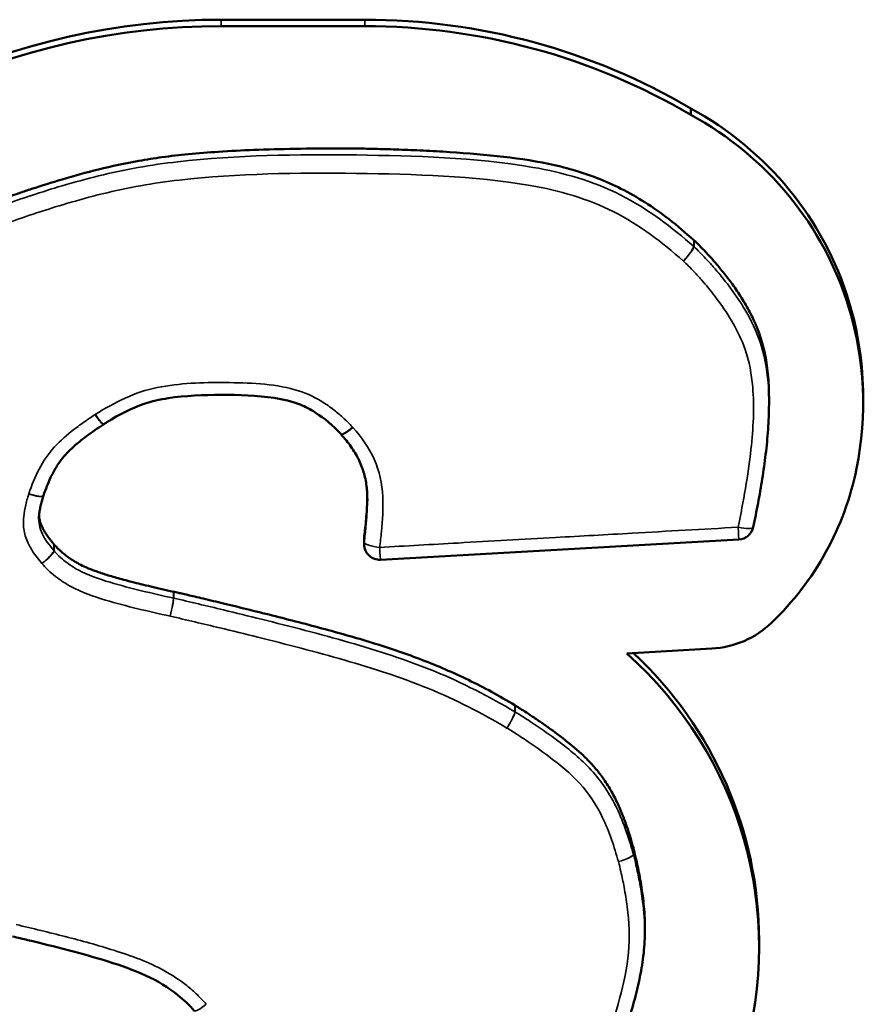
# Model space of a CAD drawing. Header units: inches. Extents: x 0.2 to 58.8, y 1.7 to 68.8.
# Tile 272 of 283: x 48.248 to 48.521, y 62.425 to 62.742. Entities that reach past the tile are written whole.
import ezdxf

# ---------------------------------------------------------------- set-up
doc = ezdxf.new("R2010")
doc.units = ezdxf.units.IN
doc.header["$MEASUREMENT"] = 0
doc.layers.add('Visible (ANSI)', color=7, linetype='Continuous', lineweight=50)
doc.layers.add('Visible Narrow (ANSI)', color=7, linetype='Continuous', lineweight=35)

msp = doc.modelspace()

# ---------------------------------------------------------------- linework, layer by layer
at = {"layer": 'Visible (ANSI)'}
for p, q in [((48.35912171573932, 62.74245542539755), (48.31283652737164, 62.74245542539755)), ((48.31283652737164, 62.74037630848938), (48.35912171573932, 62.74037630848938)), ((48.46424142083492, 62.71179298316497), (48.46424142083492, 62.71387210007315)), ((48.48949778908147, 62.62064190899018), (48.48949778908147, 62.61856279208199)), ((48.51983130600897, 62.61878473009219), (48.51983130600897, 62.62086384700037)), ((48.27485773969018, 62.612055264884), (48.27491594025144, 62.61209223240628)), ((48.25548548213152, 62.58904510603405), (48.25550396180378, 62.58909897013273)), ((48.3589451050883, 62.5755119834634), (48.3589451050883, 62.57343286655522)), ((48.47980735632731, 62.57495486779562), (48.364226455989, 62.56844078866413)), ((48.47103326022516, 62.5397770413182), (48.44364660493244, 62.53823354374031)), ((48.44945543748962, 62.45046269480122), (48.44945543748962, 62.44838357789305)), ((48.48629248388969, 62.44367650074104), (48.48629248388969, 62.44575561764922))]:
    msp.add_line(p, q, dxfattribs=at)
for centre, radius, start, end in [((48.47952600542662, 62.57994694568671), 0.0049999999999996, 273.2257476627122, 348.1967755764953), ((48.36394510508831, 62.57343286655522), 0.0049999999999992, 180, 273.225747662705)]:
    msp.add_arc(centre, radius, start, end, dxfattribs=at)
for centre, major_axis, ratio, start_param, end_param in [((48.31283652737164, 62.52778055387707), (-0.2194708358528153, 1e-16), 0.9781476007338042, 4.712388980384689, 5.616785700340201), ((48.35912171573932, 62.54322229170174), (-0.2036841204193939, -1.62e-14), 0.9781476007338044, 4.170107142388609, 4.712388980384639), ((48.31283652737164, 62.52570143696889), (0.2194708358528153, -2.7e-14), 0.9781476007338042, 1.570796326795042, 2.475193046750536), ((48.35912171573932, 62.54114317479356), (0.2036841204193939, -8e-16), 0.9781476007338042, 1.028514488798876, 1.5707963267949), ((48.41198515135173, 62.62173848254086), (0.1077164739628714, -2e-15), 0.9781476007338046, 0.2880481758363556, 1.064286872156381), ((48.41198515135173, 62.61965936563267), (0.1077164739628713, -1.9e-15), 0.9781476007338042, 0.2880481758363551, 1.06428687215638), ((48.40896722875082, 62.62086384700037), (0.1108640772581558, -3.5e-15), 0.9781476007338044, 3.26e-14, 0.2880481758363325), ((48.40896722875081, 62.61878473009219), (0.1108640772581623, -2.2e-15), 0.9781476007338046, 6.088650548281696, 6.571233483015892), ((48.34755595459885, 62.60588105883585), (0.0051320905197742, -0.0001874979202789), 0.9130938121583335, 0.7080922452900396, 0.7309219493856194), ((48.42202660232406, 62.61626791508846), (0.097553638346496, -1.8e-15), 0.9781476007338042, 5.487650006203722, 6.08865054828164), ((48.46930756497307, 62.56907287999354), (-0.0300000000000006, 3.6e-15), 0.9781476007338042, 1.628351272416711, 2.346057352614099), ((48.35540452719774, 62.44367650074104), (0.1308879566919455, -2.5e-15), 0.9781476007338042, 6.001127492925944, 7.114127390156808), ((48.35540452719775, 62.44575561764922), (0.130887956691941, -9e-16), 0.9781476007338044, 6.3e-15, 0.8085277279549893)]:
    msp.add_ellipse(centre, major_axis=major_axis, ratio=ratio, start_param=start_param, end_param=end_param, dxfattribs=at)
for points, knots in [([(48.24240837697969, 62.6847070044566), (48.24262643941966, 62.68478749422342), (48.24346401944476, 62.68509665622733), (48.24527767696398, 62.68574512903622), (48.2481529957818, 62.68674600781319), (48.25367009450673, 62.68859590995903), (48.26210574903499, 62.69123074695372), (48.27359652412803, 62.69439878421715), (48.28435739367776, 62.69673374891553), (48.2940423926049, 62.69822154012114), (48.3026210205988, 62.69920320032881), (48.31249525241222, 62.69998572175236), (48.32394382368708, 62.70055976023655), (48.33724640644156, 62.70090079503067), (48.34716582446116, 62.70099107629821), (48.35380514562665, 62.70096667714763), (48.3570558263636, 62.70093138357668), (48.36210992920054, 62.70084195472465), (48.3686037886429, 62.70066680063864), (48.37617379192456, 62.70037971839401), (48.38737687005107, 62.69979865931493), (48.40157105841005, 62.69870811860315), (48.41561259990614, 62.69677831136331), (48.42633464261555, 62.6941523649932), (48.43417348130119, 62.69151730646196), (48.44195361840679, 62.68805352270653), (48.44973571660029, 62.68360745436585), (48.45761511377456, 62.6780958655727), (48.46260988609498, 62.67373212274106), (48.46521258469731, 62.67145656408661)], [0, 0, 0, 0, 0.0017760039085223, 0.0068216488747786, 0.0147140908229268, 0.0250316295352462, 0.0512623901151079, 0.0821806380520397, 0.1159786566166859, 0.1351742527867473, 0.1568636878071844, 0.1817781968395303, 0.2106491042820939, 0.2442052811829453, 0.2831723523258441, 0.2862324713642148, 0.2947971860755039, 0.3079437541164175, 0.3247506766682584, 0.3442982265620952, 0.3656692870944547, 0.410232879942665, 0.4527857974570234, 0.4735027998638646, 0.4943669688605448, 0.5158608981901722, 0.5385268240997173, 0.5629437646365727, 0.5895279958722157, 0.5895279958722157, 0.5895279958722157, 0.5895279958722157]), ([(48.46521258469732, 62.67145656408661), (48.46522986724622, 62.67144145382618), (48.46524704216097, 62.67142622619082), (48.46528117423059, 62.67139553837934), (48.46529813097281, 62.67138007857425), (48.46531497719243, 62.67136450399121)], [0, 0, 0, 0, 0.0001766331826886, 0.0001766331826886, 0.0003532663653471, 0.0003532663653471, 0.0003532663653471, 0.0003532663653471]), ([(48.46531497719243, 62.67136450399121), (48.46533889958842, 62.67134238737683), (48.46548204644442, 62.67120983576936), (48.46607019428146, 62.67065265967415), (48.46730436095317, 62.6694405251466), (48.46924889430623, 62.66742859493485), (48.4716937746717, 62.66473808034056), (48.47446807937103, 62.66144996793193), (48.47740172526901, 62.65764534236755), (48.48032447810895, 62.653404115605), (48.48307921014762, 62.64878956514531), (48.48553997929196, 62.64375857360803), (48.48751923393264, 62.63811346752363), (48.48862569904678, 62.63288312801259), (48.48919591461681, 62.62822949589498), (48.48944771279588, 62.62446450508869), (48.48949778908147, 62.62189965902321), (48.48949778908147, 62.62064190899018)], [0.0001790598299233, 0.0001790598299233, 0.0001790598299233, 0.0001790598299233, 0.0004298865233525, 0.0016810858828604, 0.0064179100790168, 0.0137555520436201, 0.0232468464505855, 0.0344552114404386, 0.0469587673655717, 0.0603565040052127, 0.0742777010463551, 0.0885532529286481, 0.103732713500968, 0.1206505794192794, 0.1300504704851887, 0.1402317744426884, 0.1500290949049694, 0.1500290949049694, 0.1500290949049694, 0.1500290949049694]), ([(48.35149138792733, 62.60886967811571), (48.34889773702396, 62.61171155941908), (48.34616049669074, 62.61396641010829), (48.34157065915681, 62.61692164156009), (48.33998690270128, 62.61775973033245), (48.3357368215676, 62.6194518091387), (48.33288162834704, 62.62011565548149), (48.32445470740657, 62.62137557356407), (48.31857610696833, 62.62156533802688), (48.30708291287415, 62.6215602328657), (48.30119181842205, 62.6212842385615), (48.2930505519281, 62.62009208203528), (48.29048577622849, 62.61950348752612), (48.28386291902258, 62.61727417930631), (48.2799953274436, 62.61525030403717), (48.2756304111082, 62.61253914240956), (48.27527537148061, 62.61231709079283), (48.27491594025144, 62.61209223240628)], [0.0001511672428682, 0.0001511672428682, 0.0001511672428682, 0.0001511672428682, 0.0315221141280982, 0.0315221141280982, 0.0479446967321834, 0.0479446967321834, 0.0730414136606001, 0.0730414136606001, 0.1183509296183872, 0.1183509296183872, 0.1636604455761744, 0.1636604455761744, 0.186315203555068, 0.186315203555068, 0.2234454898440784, 0.2234454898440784, 0.2266987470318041, 0.2266987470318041, 0.2266987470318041, 0.2266987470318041]), ([(48.48949778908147, 62.61856279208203), (48.48949778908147, 62.61582445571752), (48.48938335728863, 62.61311005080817), (48.48900148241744, 62.60771970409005), (48.48873346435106, 62.60504433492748), (48.48809166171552, 62.59973601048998), (48.48771768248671, 62.597105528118), (48.48689168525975, 62.59187410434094), (48.48644150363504, 62.58927511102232), (48.48547735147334, 62.58408273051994), (48.48495593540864, 62.58148748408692), (48.48442028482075, 62.57892418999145)], [0.1391621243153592, 0.1391621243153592, 0.1391621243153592, 0.1391621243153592, 0.1593780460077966, 0.1593780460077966, 0.1795939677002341, 0.1795939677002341, 0.1998098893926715, 0.1998098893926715, 0.2200258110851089, 0.2200258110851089, 0.2402417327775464, 0.2402417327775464, 0.2402417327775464, 0.2402417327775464]), ([(48.27485773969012, 62.61205526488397), (48.27311362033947, 62.61093058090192), (48.27127531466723, 62.60963415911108), (48.26780541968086, 62.60703418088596), (48.26612119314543, 62.60568362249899), (48.26317797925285, 62.60296142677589), (48.26191417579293, 62.6015593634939), (48.25966777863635, 62.59843357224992), (48.2586895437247, 62.59671672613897), (48.2569537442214, 62.59305370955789), (48.25624662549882, 62.59122110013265), (48.25550396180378, 62.58909897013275)], [9.38440307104e-05, 9.38440307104e-05, 9.38440307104e-05, 9.38440307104e-05, 0.0175933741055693, 0.0175933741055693, 0.0350929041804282, 0.0350929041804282, 0.0525924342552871, 0.0525924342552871, 0.0700919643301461, 0.0700919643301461, 0.087591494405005, 0.087591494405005, 0.087591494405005, 0.087591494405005]), ([(48.35996852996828, 62.58737945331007), (48.35996852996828, 62.58902559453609), (48.35989271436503, 62.5906127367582), (48.35951020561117, 62.59371186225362), (48.35920302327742, 62.59521541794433), (48.35832984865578, 62.59812522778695), (48.35776390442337, 62.59953362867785), (48.35638735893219, 62.60227338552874), (48.35557402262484, 62.60360945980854), (48.35372384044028, 62.60623764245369), (48.35275379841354, 62.60742280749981), (48.35156565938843, 62.60878639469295)], [0.0520254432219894, 0.0520254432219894, 0.0520254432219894, 0.0520254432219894, 0.066032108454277, 0.066032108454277, 0.0800387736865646, 0.0800387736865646, 0.0940454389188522, 0.0940454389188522, 0.1080521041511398, 0.1080521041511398, 0.1220587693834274, 0.1220587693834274, 0.1220587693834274, 0.1220587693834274]), ([(48.25548548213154, 62.58904510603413), (48.25543016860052, 62.58888059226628), (48.25536325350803, 62.58866883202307), (48.25514210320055, 62.58794517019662), (48.25499298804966, 62.58741156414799), (48.25472115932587, 62.58634838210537), (48.25459815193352, 62.58581699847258), (48.25438365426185, 62.58476696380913), (48.25429210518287, 62.58424777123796), (48.25414713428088, 62.58323449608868), (48.25409360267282, 62.58273734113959), (48.25404625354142, 62.58198901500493), (48.25403723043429, 62.5817202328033), (48.25403723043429, 62.58145952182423)], [0.0001002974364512, 0.0001002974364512, 0.0001002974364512, 0.0001002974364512, 0.0020455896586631, 0.0020455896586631, 0.0068972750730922, 0.0068972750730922, 0.0117489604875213, 0.0117489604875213, 0.0166006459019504, 0.0166006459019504, 0.0214523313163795, 0.0214523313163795, 0.0243587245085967, 0.0243587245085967, 0.0243587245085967, 0.0243587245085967]), ([(48.35898176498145, 62.57610313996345), (48.35908680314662, 62.57694691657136), (48.359299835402, 62.5787656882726), (48.35968349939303, 62.58262150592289), (48.35990171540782, 62.58587459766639), (48.35995443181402, 62.58815162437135), (48.35995861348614, 62.58838540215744)], [0.0152495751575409, 0.0152495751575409, 0.0152495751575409, 0.0152495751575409, 0.0218712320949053, 0.0295101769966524, 0.0454294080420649, 0.0472506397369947, 0.0472506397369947, 0.0472506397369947, 0.0472506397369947]), ([(48.25408312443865, 62.58253537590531), (48.2540866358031, 62.58249806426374), (48.25413164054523, 62.5820472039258), (48.25428431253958, 62.58115186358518), (48.25461598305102, 62.58008257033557), (48.25498361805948, 62.57918983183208), (48.25532826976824, 62.57847285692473), (48.25573858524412, 62.57772382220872), (48.25621907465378, 62.57693905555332), (48.25677412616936, 62.57611484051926), (48.25740872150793, 62.57524790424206), (48.25811534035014, 62.57434587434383), (48.25862414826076, 62.57374321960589), (48.25888360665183, 62.57343636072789)], [0.0229683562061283, 0.0229683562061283, 0.0229683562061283, 0.0229683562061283, 0.0232601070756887, 0.0264955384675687, 0.0300207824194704, 0.0319403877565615, 0.0339901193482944, 0.0361894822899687, 0.0385577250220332, 0.0411137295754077, 0.0438759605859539, 0.0468624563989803, 0.0499643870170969, 0.0499643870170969, 0.0499643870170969, 0.0499643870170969]), ([(48.25888360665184, 62.57343636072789), (48.25889389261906, 62.573424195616), (48.25890411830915, 62.5734119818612), (48.25892444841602, 62.57338745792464), (48.25893455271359, 62.57337514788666), (48.25894459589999, 62.57336279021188)], [0, 0, 0, 0, 0.0001229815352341, 0.0001229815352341, 0.0002459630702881, 0.0002459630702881, 0.0002459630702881, 0.0002459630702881]), ([(48.25894459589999, 62.57336279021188), (48.25896814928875, 62.57333380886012), (48.25908834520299, 62.5731865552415), (48.25937563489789, 62.57286001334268), (48.2598721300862, 62.57232977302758), (48.26057038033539, 62.57164254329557), (48.26146932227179, 62.57083044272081), (48.26256966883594, 62.56992691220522), (48.26387163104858, 62.56896506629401), (48.26538260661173, 62.56797266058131), (48.26715253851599, 62.56696025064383), (48.26884918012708, 62.56614653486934), (48.27041786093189, 62.56548218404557), (48.27179082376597, 62.56494801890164), (48.27332716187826, 62.56439650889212), (48.2750457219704, 62.56382424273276), (48.27696531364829, 62.56322784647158), (48.2791047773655, 62.56260395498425), (48.28148295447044, 62.56194921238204), (48.28411869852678, 62.56126029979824), (48.28703083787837, 62.56053379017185), (48.29023831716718, 62.5597667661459), (48.29375394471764, 62.558955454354), (48.29620548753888, 62.5584123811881), (48.29748295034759, 62.55812942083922)], [0.0001194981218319, 0.0001194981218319, 0.0001194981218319, 0.0001194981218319, 0.0004079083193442, 0.0015874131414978, 0.0034744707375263, 0.0060084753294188, 0.0091328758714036, 0.0127958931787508, 0.0169513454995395, 0.0215595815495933, 0.0266566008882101, 0.0325630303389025, 0.0359453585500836, 0.0396809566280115, 0.0438204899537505, 0.0484144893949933, 0.0535132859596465, 0.0591669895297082, 0.0654254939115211, 0.0723384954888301, 0.0799555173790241, 0.0883259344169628, 0.097498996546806, 0.1074796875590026, 0.1074796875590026, 0.1074796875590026, 0.1074796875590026]), ([(48.29748295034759, 62.55812942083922), (48.29748860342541, 62.55812816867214), (48.29749425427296, 62.55812690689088), (48.29750555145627, 62.55812436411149), (48.2975111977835, 62.55812308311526), (48.2975168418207, 62.5581217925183)], [0, 0, 0, 0, 4.4167120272e-05, 4.4167120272e-05, 8.83342404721e-05, 8.83342404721e-05, 8.83342404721e-05, 8.83342404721e-05]), ([(48.29751684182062, 62.55812179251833), (48.29761210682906, 62.55810000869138), (48.29800023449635, 62.55801124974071), (48.29885810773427, 62.55781385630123), (48.30025257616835, 62.55749146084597), (48.30213322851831, 62.55705393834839), (48.30445537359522, 62.55651018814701), (48.30830632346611, 62.55560197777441), (48.3138889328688, 62.55426919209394), (48.32130045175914, 62.55246722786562), (48.33226136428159, 62.54974151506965), (48.3461183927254, 62.54615614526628), (48.36233612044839, 62.54157176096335), (48.37525159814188, 62.53717129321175), (48.3852084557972, 62.53311558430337), (48.39265057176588, 62.52969790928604), (48.40014711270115, 62.52586229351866), (48.40506126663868, 62.52298075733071), (48.40756480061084, 62.52151231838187)], [4.4172381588e-05, 4.4172381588e-05, 4.4172381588e-05, 4.4172381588e-05, 0.0007896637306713, 0.0030814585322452, 0.0067595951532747, 0.0117082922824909, 0.0178117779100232, 0.0249542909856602, 0.0418934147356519, 0.0615998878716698, 0.0831483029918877, 0.1280720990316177, 0.1708184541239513, 0.2117604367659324, 0.2321992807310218, 0.2529803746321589, 0.2743916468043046, 0.2966315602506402, 0.2966315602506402, 0.2966315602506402, 0.2966315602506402]), ([(48.40756480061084, 62.52151231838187), (48.4075758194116, 62.52150585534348), (48.40758681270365, 62.52149935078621), (48.40760874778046, 62.52148625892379), (48.40761968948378, 62.52147967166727), (48.40763060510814, 62.52147304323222)], [0, 0, 0, 0, 9.79020420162e-05, 9.79020420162e-05, 0.0001958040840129, 0.0001958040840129, 0.0001958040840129, 0.0001958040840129]), ([(48.40763060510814, 62.52147304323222), (48.40765861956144, 62.52145603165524), (48.40779988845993, 62.52137019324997), (48.40812218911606, 62.52117214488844), (48.40865972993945, 62.52083878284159), (48.40973576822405, 62.52016336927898), (48.41145943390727, 62.51905922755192), (48.41389472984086, 62.51745311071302), (48.41672036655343, 62.51552388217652), (48.42090060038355, 62.51254634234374), (48.42511868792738, 62.50930750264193), (48.42917703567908, 62.50577822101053), (48.43205997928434, 62.50292295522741), (48.43477190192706, 62.49975435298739), (48.43731465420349, 62.49615706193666), (48.43969200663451, 62.4920192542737), (48.44148541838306, 62.48814719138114), (48.44284957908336, 62.48470786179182), (48.44386545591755, 62.48184852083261), (48.44484992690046, 62.47877911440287), (48.44544778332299, 62.47664845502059), (48.44575509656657, 62.47555263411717)], [9.83699437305e-05, 9.83699437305e-05, 9.83699437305e-05, 9.83699437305e-05, 0.0003496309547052, 0.0013656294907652, 0.0029986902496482, 0.0051995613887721, 0.0111080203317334, 0.0186984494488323, 0.0275799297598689, 0.0373639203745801, 0.0581023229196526, 0.0684083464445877, 0.0787258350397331, 0.089336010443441, 0.1005591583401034, 0.1127457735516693, 0.1262623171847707, 0.133636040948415, 0.1414801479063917, 0.1498397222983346, 0.1586911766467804, 0.1586911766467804, 0.1586911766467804, 0.1586911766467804]), ([(48.44575509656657, 62.47555263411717), (48.44575747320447, 62.47554415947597), (48.44575982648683, 62.4755356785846), (48.44576448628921, 62.47551870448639), (48.44576679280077, 62.47551021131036), (48.4457690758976, 62.47550171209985)], [0, 0, 0, 0, 6.84583018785e-05, 6.84583018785e-05, 0.0001369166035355, 0.0001369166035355, 0.0001369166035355, 0.0001369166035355]), ([(48.4457690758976, 62.47550171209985), (48.44577618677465, 62.4754752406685), (48.44581069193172, 62.47534662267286), (48.44594594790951, 62.47482911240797), (48.44622167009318, 62.47373068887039), (48.44664454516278, 62.47194120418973), (48.44715850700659, 62.46959672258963), (48.4477160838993, 62.46679793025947), (48.44847753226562, 62.46245924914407), (48.44909555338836, 62.45782470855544), (48.44941134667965, 62.45339228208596), (48.44945543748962, 62.45131240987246), (48.44945543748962, 62.45046269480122)], [6.88929692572e-05, 6.88929692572e-05, 6.88929692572e-05, 6.88929692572e-05, 0.0002821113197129, 0.0011047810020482, 0.0042300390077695, 0.0090930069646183, 0.0154123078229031, 0.0229084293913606, 0.0313044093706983, 0.0497050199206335, 0.0592864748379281, 0.0659047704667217, 0.0659047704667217, 0.0659047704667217, 0.0659047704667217]), ([(48.30415017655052, 62.42303627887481), (48.30255113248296, 62.42498721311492), (48.30083039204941, 62.4265137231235), (48.29568996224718, 62.43063329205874), (48.29222192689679, 62.43275217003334), (48.28464898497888, 62.43621579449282), (48.2805355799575, 62.43764681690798), (48.27214243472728, 62.44027741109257), (48.26785236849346, 62.44146951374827), (48.25921495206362, 62.44374127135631), (48.25486356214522, 62.44482003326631), (48.24885635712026, 62.44625231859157), (48.24720839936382, 62.44663942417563), (48.24555497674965, 62.44702777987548)], [0.0001750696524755, 0.0001750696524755, 0.0001750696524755, 0.0001750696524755, 0.0216863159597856, 0.0216863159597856, 0.0561549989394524, 0.0561549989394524, 0.0906236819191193, 0.0906236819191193, 0.1250923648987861, 0.1250923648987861, 0.1595610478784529, 0.1595610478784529, 0.1725184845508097, 0.1725184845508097, 0.1725184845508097, 0.1725184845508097]), ([(48.44945543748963, 62.44838357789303), (48.44945543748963, 62.4457872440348), (48.44927930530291, 62.44319464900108), (48.44865840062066, 62.438125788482), (48.44821955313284, 62.43564209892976), (48.44718436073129, 62.43075435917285), (48.44658749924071, 62.42834859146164), (48.44529456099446, 62.42359074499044), (48.44459796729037, 62.42124166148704), (48.44314270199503, 62.41658578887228), (48.44236701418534, 62.41426989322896), (48.44160403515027, 62.41201305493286)], [0.0623965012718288, 0.0623965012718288, 0.0623965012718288, 0.0623965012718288, 0.0809126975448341, 0.0809126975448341, 0.0994288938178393, 0.0994288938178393, 0.1179450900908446, 0.1179450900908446, 0.1364612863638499, 0.1364612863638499, 0.1549774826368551, 0.1549774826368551, 0.1549774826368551, 0.1549774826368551])]:
    msp.add_open_spline(points, degree=3, knots=knots, dxfattribs=at)
msp.add_open_spline([(48.35894510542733, 62.5755119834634), (48.35894510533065, 62.57570932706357), (48.35895731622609, 62.57590674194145), (48.35898176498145, 62.57610313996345)], degree=3, dxfattribs=at)
at = {"layer": 'Visible Narrow (ANSI)'}
for p, q in [((48.31283652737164, 62.74037630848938), (48.31283652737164, 62.74245542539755)), ((48.35912171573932, 62.74037630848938), (48.35912171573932, 62.74245542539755)), ((48.51526372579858, 62.6495909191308), (48.51526372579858, 62.65167003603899))]:
    msp.add_line(p, q, dxfattribs=at)
for centre, major_axis, ratio, start_param, end_param in [((48.46188046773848, 62.66573104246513), (0.0032910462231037, 0.0037641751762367), 0.1385572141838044, 4.555219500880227, 6.126015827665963), ((48.46188046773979, 62.66573104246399), (0.00339425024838, 0.0036713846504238), 0.142814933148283, 4.559124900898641, 6.129921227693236), ((48.4618804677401, 62.66573104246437), (-0.004999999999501, -4e-16), 0.9781476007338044, 3.955171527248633, 3.982987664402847), ((48.27214804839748, 62.61625735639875), (0.0027096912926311, -0.0042020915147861), 0.1144357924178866, 4.888023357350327, 6.283185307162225), ((48.27226413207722, 62.61633108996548), (0.0026518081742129, -0.0042388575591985), 0.1120222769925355, 4.889576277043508, 6.283185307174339), ((48.35518453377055, 62.6122402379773), (-0.0036931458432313, -0.0033705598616), 0.1551005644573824, 0, 1.43017760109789), ((48.35533538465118, 62.61207108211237), (-0.0037697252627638, -0.0032846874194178), 0.1582369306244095, 0, 1.433783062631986), ((48.25074619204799, 62.59063857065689), (0.004739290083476, -0.0015934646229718), 0.1975048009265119, 4.778697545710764, 6.283185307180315), ((48.25078461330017, 62.59075056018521), (0.0047193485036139, -0.0016515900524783), 0.196705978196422, 4.78112005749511, 6.283185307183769), ((48.47952600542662, 62.57994694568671), (0.0048942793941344, -0.0010227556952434), 0.2036998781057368, 4.754930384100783, 6.283185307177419), ((48.47952600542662, 62.57994694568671), (0.0002813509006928, -0.0049920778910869), 0.0119597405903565, 4.921491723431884, 6.283185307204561), ((48.36394510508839, 62.5734328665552), (-0.0050000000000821, 1e-16), 0.9781476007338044, 6.162016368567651, 6.283185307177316), ((48.36394510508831, 62.57343286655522), (-0.0049617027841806, 0.0006176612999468), 0.2063872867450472, 0.0256866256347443, 1.596482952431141), ((48.25503062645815, 62.56824025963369), (0.0038181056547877, 0.0032283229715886), 0.1602159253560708, 4.57774127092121, 6.148537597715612), ((48.2550306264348, 62.56824025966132), (0.0038801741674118, 0.0031534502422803), 0.1627520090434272, 4.580882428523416, 6.151678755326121), ((48.25503062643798, 62.56824025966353), (-0.0049999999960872, -4e-16), 0.9781476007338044, 3.813245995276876, 3.832613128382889), ((48.36394510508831, 62.57343286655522), (0.0002813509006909, -0.0049920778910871), 0.0119597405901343, 4.921491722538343, 6.283185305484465), ((48.29637865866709, 62.55128033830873), (0.0010813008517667, 0.004881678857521), 0.0459190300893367, 4.507976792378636, 6.078773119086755), ((48.29637865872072, 62.55128033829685), (0.0011145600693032, 0.0048741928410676), 0.0473283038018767, 4.508294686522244, 6.079091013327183), ((48.29637865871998, 62.55128033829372), (-0.0050000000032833, 1e-16), 0.9781476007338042, 4.482739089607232, 4.489694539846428), ((48.4049934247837, 62.51523878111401), (0.00252968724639, 0.004312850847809), 0.1069238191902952, 4.532075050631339, 6.10287137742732), ((48.40499342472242, 62.51523878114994), (0.0025952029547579, 0.0042737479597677), 0.1096601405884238, 4.533727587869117, 6.104523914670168), ((48.40499342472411, 62.51523878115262), (-0.0049999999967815, -4e-16), 0.9781476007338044, 4.156809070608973, 4.17222669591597), ((48.44093322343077, 62.47217971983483), (0.0048142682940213, 0.0013501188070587), 0.2005047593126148, 4.656218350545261, 6.227014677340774), ((48.44093322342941, 62.47217971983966), (0.0048288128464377, 0.0012971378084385), 0.2010860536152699, 4.658424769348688, 6.229221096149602), ((48.44093322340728, 62.47217971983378), (0.0050000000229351, -1e-16), 0.9781476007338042, 0.2569463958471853, 0.2677272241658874), ((48.30801721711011, 62.42620582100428), (-0.0038670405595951, -0.0031695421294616), 0.162215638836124, 2.5e-12, 1.438614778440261)]:
    msp.add_ellipse(centre, major_axis=major_axis, ratio=ratio, start_param=start_param, end_param=end_param, dxfattribs=at)
for points, knots in [([(48.46521258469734, 62.66937744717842), (48.4583138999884, 62.67540901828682), (48.45047746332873, 62.68150856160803), (48.43279922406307, 62.69043473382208), (48.42301558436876, 62.69324201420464), (48.39418191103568, 62.69811094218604), (48.37538384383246, 62.69859855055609), (48.35647572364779, 62.69885547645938), (48.33728466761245, 62.69911624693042), (48.31813167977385, 62.6988351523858), (48.29023706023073, 62.6957154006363), (48.2816273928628, 62.69418605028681), (48.26931286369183, 62.69113903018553), (48.26540641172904, 62.69006136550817), (48.258239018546, 62.68794388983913), (48.25495928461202, 62.68691945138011), (48.24860165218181, 62.68482913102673), (48.24543727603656, 62.68374588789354), (48.24242631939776, 62.68263451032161)], [-0.5757661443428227, -0.5757661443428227, -0.5757661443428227, -0.5757661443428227, -0.5052875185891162, -0.5052875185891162, -0.4330245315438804, -0.4330245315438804, -0.2901087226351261, -0.2901087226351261, -0.2901087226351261, -0.145054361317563, -0.145054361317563, -0.0807484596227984, -0.0807484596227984, -0.0504060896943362, -0.0504060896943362, -0.0245673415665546, -0.0245673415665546, -4.86847841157e-05, -4.86847841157e-05, -4.86847841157e-05, -4.86847841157e-05]), ([(48.24419160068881, 62.67701916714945), (48.24720205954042, 62.67813036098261), (48.25024024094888, 62.67916868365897), (48.25650440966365, 62.68122827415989), (48.25973501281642, 62.68223735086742), (48.26679296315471, 62.68432249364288), (48.27062649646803, 62.68537971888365), (48.28266823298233, 62.68835924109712), (48.29098855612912, 62.68983728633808), (48.31828575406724, 62.69289022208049), (48.33737210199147, 62.69318429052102), (48.35640627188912, 62.69292565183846), (48.37515981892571, 62.69267082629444), (48.3939996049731, 62.69213908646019), (48.42182708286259, 62.68744006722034), (48.43102853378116, 62.68478532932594), (48.44767410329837, 62.67638057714), (48.45498432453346, 62.67072083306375), (48.4618804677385, 62.66469148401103)], [4.86847439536e-05, 4.86847439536e-05, 4.86847439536e-05, 4.86847439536e-05, 0.0245673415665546, 0.0245673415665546, 0.0504060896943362, 0.0504060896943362, 0.0807484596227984, 0.0807484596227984, 0.145054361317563, 0.145054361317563, 0.2901087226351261, 0.2901087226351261, 0.2901087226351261, 0.4330245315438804, 0.4330245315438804, 0.5052875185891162, 0.5052875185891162, 0.5757661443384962, 0.5757661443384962, 0.5757661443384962, 0.5757661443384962]), ([(48.46521258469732, 62.67145656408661), (48.46521258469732, 62.67119667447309), (48.46521258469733, 62.67093678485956), (48.46521258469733, 62.67041700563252), (48.46521258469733, 62.67015711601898), (48.46521258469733, 62.66989722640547), (48.46521258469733, 62.66972396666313), (48.46521258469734, 62.66955070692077), (48.46521258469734, 62.66937744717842)], [0, 0, 0, 0, 0.009525, 0.009525, 0.01905, 0.01905, 0.01905, 0.0254, 0.0254, 0.0254, 0.0254]), ([(48.46531497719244, 62.66928538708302), (48.46531497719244, 62.66945864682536), (48.46531497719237, 62.66963190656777), (48.46531497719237, 62.66980516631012), (48.46531497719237, 62.67006505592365), (48.46531497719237, 62.67032494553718), (48.46531497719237, 62.67084472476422), (48.46531497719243, 62.67110461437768), (48.46531497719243, 62.67136450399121)], [-0.0254, -0.0254, -0.0254, -0.0254, -0.01905, -0.01905, -0.01905, -0.009525, -0.009525, 0, 0, 0, 0]), ([(48.48950949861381, 62.61856214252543), (48.48950584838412, 62.62088337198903), (48.48941526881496, 62.62322128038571), (48.48921267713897, 62.62557778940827), (48.48883755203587, 62.62994117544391), (48.48801330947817, 62.63447423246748), (48.48411347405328, 62.6457528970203), (48.4802854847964, 62.65175963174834), (48.47461060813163, 62.65918511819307), (48.4730969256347, 62.66102448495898), (48.47071614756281, 62.66373482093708), (48.46988824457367, 62.66464587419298), (48.46839526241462, 62.66623263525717), (48.46773423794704, 62.6669167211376), (48.46650371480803, 62.66815021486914), (48.46586740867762, 62.66877465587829), (48.46531497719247, 62.66928538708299)], [-0.1391621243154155, -0.1391621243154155, -0.1391621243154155, -0.1391621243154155, -0.1219935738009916, -0.1219935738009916, -0.1219935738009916, -0.090203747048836, -0.090203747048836, -0.0393400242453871, -0.0393400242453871, -0.0218917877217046, -0.0218917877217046, -0.012860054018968, -0.012860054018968, -0.0058968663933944, -0.0058968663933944, -0.0001718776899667, -0.0001718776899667, -0.0001718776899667, -0.0001718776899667]), ([(48.4618804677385, 62.66469148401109), (48.4624264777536, 62.66418668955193), (48.46295553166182, 62.66366453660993), (48.46411867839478, 62.66249858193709), (48.46474635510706, 62.66184909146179), (48.46617013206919, 62.66033588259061), (48.46696025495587, 62.6594664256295), (48.46923398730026, 62.65687795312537), (48.47067815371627, 62.65512272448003), (48.47607010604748, 62.64806744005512), (48.47961653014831, 62.64245378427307), (48.48312719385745, 62.63230063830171), (48.48388067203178, 62.62819477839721), (48.48423026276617, 62.62412840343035), (48.48480389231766, 62.61745605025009), (48.48441752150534, 62.61072191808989), (48.48276592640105, 62.59557212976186), (48.48126267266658, 62.58721800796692), (48.47952600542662, 62.57890738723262)], [0.0001718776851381, 0.0001718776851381, 0.0001718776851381, 0.0001718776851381, 0.0058968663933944, 0.0058968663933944, 0.012860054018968, 0.012860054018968, 0.0218917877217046, 0.0218917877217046, 0.0393400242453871, 0.0393400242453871, 0.090203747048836, 0.090203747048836, 0.1219935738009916, 0.1219935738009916, 0.1219935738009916, 0.1741562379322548, 0.1741562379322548, 0.2402417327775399, 0.2402417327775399, 0.2402417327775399, 0.2402417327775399]), ([(48.35518453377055, 62.61120067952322), (48.35466012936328, 62.61177527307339), (48.35411313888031, 62.61232986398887), (48.35316922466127, 62.61325108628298), (48.35277655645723, 62.61362219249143), (48.35137300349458, 62.61491015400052), (48.35033249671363, 62.61579623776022), (48.34796907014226, 62.61764983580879), (48.34663043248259, 62.61859908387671), (48.34255898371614, 62.62111538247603), (48.33963701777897, 62.62238095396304), (48.32933310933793, 62.62524979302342), (48.32168253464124, 62.62546077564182), (48.31413490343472, 62.62551837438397), (48.30680209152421, 62.62557433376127), (48.29941579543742, 62.62534539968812), (48.28505506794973, 62.62248789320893), (48.27843244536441, 62.61915039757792), (48.27226413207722, 62.61529153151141)], [0.0001511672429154, 0.0001511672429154, 0.0001511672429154, 0.0001511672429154, 0.0061515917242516, 0.0061515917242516, 0.0103117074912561, 0.0103117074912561, 0.0208163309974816, 0.0208163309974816, 0.0333952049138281, 0.0333952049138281, 0.0575147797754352, 0.0575147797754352, 0.1150295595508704, 0.1150295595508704, 0.1150295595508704, 0.1709073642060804, 0.1709073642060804, 0.2266987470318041, 0.2266987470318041, 0.2266987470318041, 0.2266987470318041]), ([(48.27214804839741, 62.61521779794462), (48.27152170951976, 62.61481390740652), (48.27090386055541, 62.61439747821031), (48.2698684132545, 62.61368899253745), (48.26944979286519, 62.61339829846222), (48.26777889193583, 62.61222113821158), (48.26654060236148, 62.61131110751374), (48.26310659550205, 62.60864844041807), (48.26096119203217, 62.6068333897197), (48.25908267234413, 62.60477429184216), (48.25713137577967, 62.60263542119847), (48.25548276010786, 62.60021221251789), (48.25278388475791, 62.59508576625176), (48.25173077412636, 62.59241461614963), (48.25078461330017, 62.58971100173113)], [9.3844030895e-05, 9.3844030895e-05, 9.3844030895e-05, 9.3844030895e-05, 0.0058103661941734, 0.0058103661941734, 0.0097215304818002, 0.0097215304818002, 0.0214990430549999, 0.0214990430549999, 0.0429980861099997, 0.0429980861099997, 0.0429980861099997, 0.0653300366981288, 0.0653300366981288, 0.087591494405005, 0.087591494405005, 0.087591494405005, 0.087591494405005]), ([(48.27226413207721, 62.61529153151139), (48.27224469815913, 62.61527937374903), (48.2722253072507, 62.61526715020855), (48.27218661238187, 62.61524257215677), (48.27216730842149, 62.61523021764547), (48.27214804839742, 62.61521779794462)], [-0.0003515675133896, -0.0003515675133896, -0.0003515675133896, -0.0003515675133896, -0.0001757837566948, -0.0001757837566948, 0, 0, 0, 0]), ([(48.35533538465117, 62.6110315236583), (48.35531057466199, 62.61105999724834), (48.35528559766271, 62.61108833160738), (48.35523531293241, 62.61114471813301), (48.35521000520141, 62.61117277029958), (48.35518453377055, 62.61120067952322)], [-0.0005828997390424, -0.0005828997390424, -0.0005828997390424, -0.0005828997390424, -0.0002914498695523, -0.0002914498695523, -6.22e-14, -6.22e-14, -6.22e-14, -6.22e-14]), ([(48.3639451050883, 62.57239330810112), (48.36415834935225, 62.57410630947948), (48.36434747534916, 62.57582622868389), (48.36485121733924, 62.58128797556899), (48.36509239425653, 62.5850381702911), (48.36491266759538, 62.58878010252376), (48.36471608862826, 62.59287290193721), (48.36384960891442, 62.59703293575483), (48.36049288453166, 62.60453857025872), (48.35804055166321, 62.60792689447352), (48.35533538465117, 62.61103152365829)], [0.0157437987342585, 0.0157437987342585, 0.0157437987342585, 0.0157437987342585, 0.0291826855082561, 0.0291826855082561, 0.0583653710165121, 0.0583653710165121, 0.0583653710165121, 0.0902844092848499, 0.0902844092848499, 0.1220587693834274, 0.1220587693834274, 0.1220587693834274, 0.1220587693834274]), ([(48.25074619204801, 62.58959901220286), (48.25067331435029, 62.58938225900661), (48.25060450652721, 62.5891640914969), (48.25046203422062, 62.58870080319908), (48.25038935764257, 62.58845535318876), (48.25012443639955, 62.58752910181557), (48.24994698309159, 62.58684386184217), (48.24949313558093, 62.58487425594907), (48.24926026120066, 62.58358380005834), (48.24898741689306, 62.58078008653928), (48.24900316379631, 62.57926049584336), (48.24926397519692, 62.57778838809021), (48.24952478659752, 62.57631628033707), (48.25002506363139, 62.57487465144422), (48.25181283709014, 62.57121773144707), (48.25337533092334, 62.56915840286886), (48.25503062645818, 62.56720070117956)], [0.0001002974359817, 0.0001002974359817, 0.0001002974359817, 0.0001002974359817, 0.0018777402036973, 0.0018777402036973, 0.0038659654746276, 0.0038659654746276, 0.009359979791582, 0.009359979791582, 0.0195649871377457, 0.0195649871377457, 0.0312039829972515, 0.0312039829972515, 0.0312039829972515, 0.0428429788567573, 0.0428429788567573, 0.0626320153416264, 0.0626320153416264, 0.0626320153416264, 0.0626320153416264]), ([(48.25078461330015, 62.58971100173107), (48.25077809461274, 62.58969237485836), (48.25077163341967, 62.58967372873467), (48.25075882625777, 62.58963639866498), (48.25075248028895, 62.58961771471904), (48.25074619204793, 62.58959901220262)], [-0.0003067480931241, -0.0003067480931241, -0.0003067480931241, -0.0003067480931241, -0.0001533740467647, -0.0001533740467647, -4.053e-13, -4.053e-13, -4.053e-13, -4.053e-13]), ([(48.35997185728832, 62.58737738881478), (48.35997837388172, 62.58468182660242), (48.35978778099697, 62.58185989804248), (48.35937283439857, 62.57736090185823), (48.35918935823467, 62.57569162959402), (48.35898176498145, 62.57402402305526)], [-0.0520254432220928, -0.0520254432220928, -0.0520254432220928, -0.0520254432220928, -0.0291826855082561, -0.0291826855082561, -0.0157437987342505, -0.0157437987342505, -0.0157437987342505, -0.0157437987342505]), ([(48.25888360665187, 62.57135724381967), (48.25723297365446, 62.57330943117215), (48.25604391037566, 62.57493934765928), (48.2547003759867, 62.5776875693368), (48.25436598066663, 62.57867283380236), (48.25419054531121, 62.5796630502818), (48.25408736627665, 62.58024542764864), (48.25403784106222, 62.58083460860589), (48.2540380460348, 62.58146260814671)], [-0.0626320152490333, -0.0626320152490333, -0.0626320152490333, -0.0626320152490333, -0.0428429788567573, -0.0428429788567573, -0.0312039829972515, -0.0312039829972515, -0.0312039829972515, -0.0243587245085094, -0.0243587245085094, -0.0243587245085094, -0.0243587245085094]), ([(48.35898176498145, 62.57402402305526), (48.35898176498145, 62.57419728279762), (48.35898176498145, 62.57437054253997), (48.35898176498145, 62.57454380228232), (48.35898176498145, 62.57480369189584), (48.35898176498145, 62.57506358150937), (48.35898176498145, 62.57558336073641), (48.35898176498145, 62.57584325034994), (48.35898176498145, 62.57610313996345)], [-0.0254, -0.0254, -0.0254, -0.0254, -0.01905, -0.01905, -0.01905, -0.009525, -0.009525, 0, 0, 0, 0]), ([(48.47952600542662, 62.57890738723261), (48.46814045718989, 62.57826570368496), (48.45675490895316, 62.57762402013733), (48.43711730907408, 62.57651725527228), (48.42886525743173, 62.57605217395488), (48.42061320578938, 62.57558709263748), (48.41015557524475, 62.57499770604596), (48.39969794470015, 62.57440831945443), (48.38080857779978, 62.57334372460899), (48.37237684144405, 62.57286851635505), (48.3639451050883, 62.57239330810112)], [0.0097519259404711, 0.0097519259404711, 0.0097519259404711, 0.0097519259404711, 0.0966536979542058, 0.0966536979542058, 0.1596386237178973, 0.1596386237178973, 0.1596386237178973, 0.2394579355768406, 0.2394579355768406, 0.30381432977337, 0.30381432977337, 0.30381432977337, 0.30381432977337]), ([(48.25888360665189, 62.57343636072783), (48.25888360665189, 62.57317647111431), (48.25888360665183, 62.57291658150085), (48.25888360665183, 62.57239680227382), (48.25888360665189, 62.57213691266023), (48.25888360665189, 62.5718770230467), (48.25888360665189, 62.57170376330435), (48.25888360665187, 62.57153050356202), (48.25888360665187, 62.57135724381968)], [0, 0, 0, 0, 0.009525, 0.009525, 0.01905, 0.01905, 0.01905, 0.0254, 0.0254, 0.0254, 0.0254]), ([(48.25894459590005, 62.57128367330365), (48.25894459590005, 62.571456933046), (48.25894459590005, 62.57163019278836), (48.25894459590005, 62.5718034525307), (48.25894459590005, 62.57206334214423), (48.25894459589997, 62.57232323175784), (48.25894459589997, 62.57284301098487), (48.25894459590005, 62.5731029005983), (48.25894459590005, 62.57336279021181)], [-0.0254, -0.0254, -0.0254, -0.0254, -0.01905, -0.01905, -0.01905, -0.009525, -0.009525, 0, 0, 0, 0]), ([(48.29748295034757, 62.55605030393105), (48.29398753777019, 62.55682454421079), (48.29054433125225, 62.55760288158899), (48.28368780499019, 62.55927539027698), (48.28028519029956, 62.56015674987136), (48.27699111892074, 62.56114740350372), (48.27330778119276, 62.56225512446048), (48.26974271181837, 62.5634953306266), (48.26526334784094, 62.56593541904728), (48.26384983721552, 62.56686356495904), (48.26182464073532, 62.56844666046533), (48.26115137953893, 62.56902380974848), (48.26027683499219, 62.56985217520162), (48.26004267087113, 62.57008299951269), (48.2594910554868, 62.57065190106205), (48.25929789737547, 62.57084895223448), (48.25894459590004, 62.57128367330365)], [-0.1158402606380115, -0.1158402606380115, -0.1158402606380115, -0.1158402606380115, -0.0885296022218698, -0.0885296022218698, -0.0611747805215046, -0.0611747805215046, -0.0611747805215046, -0.0305873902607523, -0.0305873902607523, -0.0156148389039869, -0.0156148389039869, -0.0076584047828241, -0.0076584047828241, -0.0045911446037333, -0.0045911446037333, -0.0001306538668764, -0.0001306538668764, -0.0001306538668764, -0.0001306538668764]), ([(48.25503062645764, 62.56720070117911), (48.25539488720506, 62.56675249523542), (48.25578662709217, 62.56632576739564), (48.25646748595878, 62.56562357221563), (48.25675183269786, 62.56534348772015), (48.25779441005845, 62.56435596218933), (48.25858559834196, 62.56367841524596), (48.26094958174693, 62.56183049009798), (48.26258343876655, 62.56075769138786), (48.26781493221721, 62.5579078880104), (48.27168487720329, 62.55658695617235), (48.27552171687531, 62.55543307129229), (48.27895306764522, 62.55440113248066), (48.28242452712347, 62.5535034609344), (48.28938783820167, 62.55180490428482), (48.29288307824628, 62.55101505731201), (48.29637865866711, 62.55024077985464)], [0.0001306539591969, 0.0001306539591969, 0.0001306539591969, 0.0001306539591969, 0.0045911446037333, 0.0045911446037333, 0.0076584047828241, 0.0076584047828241, 0.0156148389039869, 0.0156148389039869, 0.0305873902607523, 0.0305873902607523, 0.0611747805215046, 0.0611747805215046, 0.0611747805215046, 0.0885296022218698, 0.0885296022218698, 0.1158402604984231, 0.1158402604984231, 0.1158402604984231, 0.1158402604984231]), ([(48.29748295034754, 62.55812942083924), (48.29748295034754, 62.55786953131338), (48.2974829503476, 62.55760964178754), (48.2974829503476, 62.55708986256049), (48.29748295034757, 62.5568299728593), (48.29748295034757, 62.55657008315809), (48.29748295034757, 62.55639682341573), (48.29748295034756, 62.55622356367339), (48.29748295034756, 62.55605030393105)], [0, 0, 0, 0, 0.0095249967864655, 0.0095249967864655, 0.01905, 0.01905, 0.01905, 0.0254, 0.0254, 0.0254, 0.0254]), ([(48.29751684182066, 62.55604267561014), (48.29751684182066, 62.55621593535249), (48.29751684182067, 62.55638919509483), (48.29751684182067, 62.55656245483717), (48.29751684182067, 62.55682234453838), (48.2975168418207, 62.55708223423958), (48.2975168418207, 62.55760201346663), (48.29751684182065, 62.55786190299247), (48.29751684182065, 62.55812179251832)], [-0.0254, -0.0254, -0.0254, -0.0254, -0.01905, -0.01905, -0.01905, -0.0095249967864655, -0.0095249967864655, 0, 0, 0, 0]), ([(48.40756480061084, 62.51943320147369), (48.39943436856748, 62.524202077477), (48.390606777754, 62.5288089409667), (48.37254527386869, 62.53619321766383), (48.36327577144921, 62.53917031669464), (48.35406228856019, 62.54180548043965), (48.34465747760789, 62.544495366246), (48.33525512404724, 62.54691011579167), (48.32173633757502, 62.55027977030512), (48.31763700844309, 62.55128256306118), (48.3082051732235, 62.55355344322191), (48.30284504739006, 62.55482429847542), (48.29751684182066, 62.55604267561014)], [-0.2922094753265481, -0.2922094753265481, -0.2922094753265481, -0.2922094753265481, -0.2199811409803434, -0.2199811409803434, -0.1476553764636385, -0.1476553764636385, -0.1476553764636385, -0.0738276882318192, -0.0738276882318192, -0.0417390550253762, -0.0417390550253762, -4.41582432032e-05, -4.41582432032e-05, -4.41582432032e-05, -4.41582432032e-05]), ([(48.29637865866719, 62.550240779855), (48.30170677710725, 62.5490224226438), (48.3070257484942, 62.54776113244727), (48.31642991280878, 62.54549691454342), (48.32051606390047, 62.54449734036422), (48.33398732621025, 62.54113953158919), (48.34335975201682, 62.53873144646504), (48.35265903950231, 62.536071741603), (48.36176914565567, 62.53346614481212), (48.37085208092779, 62.53054514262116), (48.38844385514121, 62.52335291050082), (48.39686406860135, 62.51896746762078), (48.40499342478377, 62.51419922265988)], [4.41581036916e-05, 4.41581036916e-05, 4.41581036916e-05, 4.41581036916e-05, 0.0417390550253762, 0.0417390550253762, 0.0738276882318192, 0.0738276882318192, 0.1476553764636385, 0.1476553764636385, 0.1476553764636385, 0.2199811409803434, 0.2199811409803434, 0.292209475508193, 0.292209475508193, 0.292209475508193, 0.292209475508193]), ([(48.40756480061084, 62.52151231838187), (48.40756480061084, 62.52125242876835), (48.40756480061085, 62.52099253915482), (48.40756480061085, 62.52047275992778), (48.40756480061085, 62.52021287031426), (48.40756480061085, 62.51995298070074), (48.40756480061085, 62.51977972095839), (48.40756480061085, 62.51960646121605), (48.40756480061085, 62.51943320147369)], [0, 0, 0, 0, 0.009525, 0.009525, 0.01905, 0.01905, 0.01905, 0.0254, 0.0254, 0.0254, 0.0254]), ([(48.40763060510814, 62.51939392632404), (48.40763060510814, 62.51956718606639), (48.40763060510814, 62.51974044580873), (48.40763060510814, 62.51991370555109), (48.40763060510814, 62.52017359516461), (48.40763060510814, 62.52043348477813), (48.40763060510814, 62.52095326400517), (48.40763060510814, 62.52121315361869), (48.40763060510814, 62.52147304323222)], [-0.0254, -0.0254, -0.0254, -0.0254, -0.01905, -0.01905, -0.01905, -0.009525, -0.009525, 0, 0, 0, 0]), ([(48.44575509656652, 62.4734735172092), (48.4444031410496, 62.47829433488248), (48.4427540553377, 62.48346416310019), (48.43828144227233, 62.49275691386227), (48.43550624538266, 62.49702172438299), (48.43216536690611, 62.50064765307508), (48.42882448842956, 62.50427358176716), (48.42514209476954, 62.50723582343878), (48.41890517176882, 62.51192169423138), (48.41634697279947, 62.51372030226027), (48.41292842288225, 62.5160112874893), (48.41210245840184, 62.51655602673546), (48.4100797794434, 62.51786839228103), (48.40881714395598, 62.51867340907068), (48.40763060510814, 62.51939392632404)], [-0.1488681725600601, -0.1488681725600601, -0.1488681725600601, -0.1488681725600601, -0.1099367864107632, -0.1099367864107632, -0.0757209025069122, -0.0757209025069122, -0.0757209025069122, -0.0415050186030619, -0.0415050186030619, -0.0181217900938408, -0.0181217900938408, -0.0107234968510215, -0.0107234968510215, -9.69709206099e-05, -9.69709206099e-05, -9.69709206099e-05, -9.69709206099e-05]), ([(48.40499342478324, 62.51419922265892), (48.4061782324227, 62.51347975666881), (48.40734607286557, 62.51273365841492), (48.40931763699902, 62.51145445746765), (48.41012287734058, 62.51092338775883), (48.41345625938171, 62.5086894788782), (48.41594879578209, 62.50693636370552), (48.42196562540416, 62.50241585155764), (48.42544506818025, 62.49959648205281), (48.42845120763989, 62.49633385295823), (48.43145734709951, 62.49307122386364), (48.43392312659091, 62.489290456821), (48.43804206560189, 62.48073253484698), (48.43958165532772, 62.47595959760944), (48.44093322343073, 62.47114016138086)], [9.69711022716e-05, 9.69711022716e-05, 9.69711022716e-05, 9.69711022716e-05, 0.0107234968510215, 0.0107234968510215, 0.0181217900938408, 0.0181217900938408, 0.0415050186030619, 0.0415050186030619, 0.0757209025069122, 0.0757209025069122, 0.0757209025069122, 0.1099367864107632, 0.1099367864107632, 0.1488681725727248, 0.1488681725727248, 0.1488681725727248, 0.1488681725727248]), ([(48.44575509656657, 62.47555263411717), (48.44575509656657, 62.47529274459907), (48.44575509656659, 62.4750328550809), (48.44575509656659, 62.47451307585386), (48.44575509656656, 62.47425318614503), (48.44575509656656, 62.47399329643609), (48.44575509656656, 62.47382003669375), (48.44575509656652, 62.47364677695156), (48.44575509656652, 62.4734735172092)], [0, 0, 0, 0, 0.00952499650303, 0.00952499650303, 0.01905, 0.01905, 0.01905, 0.0254, 0.0254, 0.0254, 0.0254]), ([(48.4457690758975, 62.47342259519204), (48.4457690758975, 62.47359585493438), (48.44576907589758, 62.47376911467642), (48.44576907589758, 62.47394237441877), (48.44576907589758, 62.47420226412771), (48.44576907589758, 62.47446215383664), (48.44576907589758, 62.47498193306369), (48.4457690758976, 62.47524182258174), (48.4457690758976, 62.47550171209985)], [-0.0254, -0.0254, -0.0254, -0.0254, -0.01905, -0.01905, -0.01905, -0.00952499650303, -0.00952499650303, 0, 0, 0, 0]), ([(48.44093322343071, 62.47114016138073), (48.44121861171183, 62.47007775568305), (48.44147258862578, 62.46900742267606), (48.44209928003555, 62.46626915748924), (48.44244840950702, 62.46459393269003), (48.4431568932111, 62.4608255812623), (48.44349963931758, 62.45873047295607), (48.44442425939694, 62.45171685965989), (48.44465894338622, 62.44676144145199), (48.44418547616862, 62.44186431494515), (48.44370128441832, 62.43685626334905), (48.44262829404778, 62.4319175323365), (48.4400305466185, 62.42215236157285), (48.43848047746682, 62.41734620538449), (48.43686739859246, 62.41257483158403)], [6.7585226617e-05, 6.7585226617e-05, 6.7585226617e-05, 6.7585226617e-05, 0.0086249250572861, 0.0086249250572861, 0.0219240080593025, 0.0219240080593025, 0.0383199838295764, 0.0383199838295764, 0.0766399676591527, 0.0766399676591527, 0.0766399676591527, 0.1158279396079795, 0.1158279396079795, 0.1549774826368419, 0.1549774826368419, 0.1549774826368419, 0.1549774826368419]), ([(48.44943125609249, 62.44836679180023), (48.44942286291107, 62.45171459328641), (48.4491621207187, 62.45505887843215), (48.44844522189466, 62.46049684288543), (48.44808898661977, 62.46267229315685), (48.44735414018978, 62.46658086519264), (48.44699282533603, 62.46831459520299), (48.44634261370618, 62.47115562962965), (48.4460550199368, 62.4723581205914), (48.44576907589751, 62.47342259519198)], [-0.062396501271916, -0.062396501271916, -0.062396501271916, -0.062396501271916, -0.0383199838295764, -0.0383199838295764, -0.0219240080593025, -0.0219240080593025, -0.0086249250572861, -0.0086249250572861, -6.75852139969e-05, -6.75852139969e-05, -6.75852139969e-05, -6.75852139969e-05]), ([(48.30801721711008, 62.42516626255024), (48.3075003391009, 62.42579688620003), (48.30694593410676, 62.4263973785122), (48.30597492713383, 62.42739829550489), (48.30556335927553, 62.42780419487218), (48.30404484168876, 62.42924710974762), (48.30289387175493, 62.43023969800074), (48.29944123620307, 62.43296824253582), (48.29703379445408, 62.434576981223), (48.28940169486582, 62.43881904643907), (48.2838456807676, 62.44079483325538), (48.27825767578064, 62.44256049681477), (48.27307168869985, 62.44419913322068), (48.26781947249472, 62.4456305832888), (48.25728339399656, 62.44834561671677), (48.25199345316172, 62.44961202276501), (48.24669826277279, 62.45085575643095)], [0.0001750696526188, 0.0001750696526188, 0.0001750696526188, 0.0001750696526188, 0.0064718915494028, 0.0064718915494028, 0.0109242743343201, 0.0109242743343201, 0.0226042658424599, 0.0226042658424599, 0.0447471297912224, 0.0447471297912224, 0.0894942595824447, 0.0894942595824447, 0.0894942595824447, 0.1310221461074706, 0.1310221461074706, 0.172518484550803, 0.172518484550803, 0.172518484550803, 0.172518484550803])]:
    msp.add_open_spline(points, degree=3, knots=knots, dxfattribs=at)

doc.saveas('drawing.dxf')
